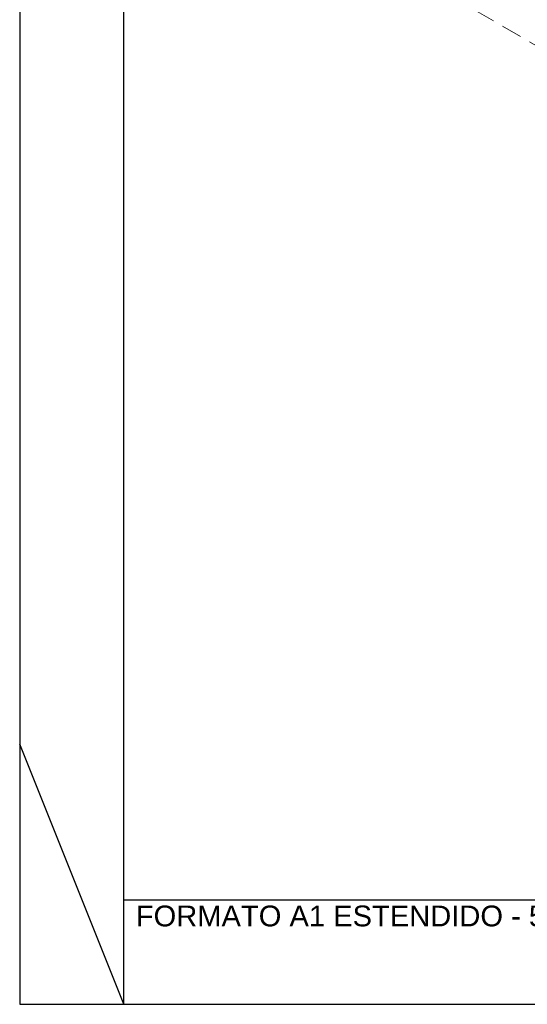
# Model space of a CAD drawing. Header units: millimetres. Extents: x 567 to 934, y -1 to 364.
# Tile 943 of 1056: x 722.27 to 727.14, y 182.27 to 191.72. Entities that reach past the tile are written whole.
import ezdxf

# ---------------------------------------------------------------- set-up
doc = ezdxf.new("R2010")
doc.units = ezdxf.units.MM
doc.header["$MEASUREMENT"] = 0
doc.linetypes.add('JIS_02_2.0', pattern=[0.3, 0.2, -0.1])
doc.layers.get('0').update_dxf_attribs({"lineweight": 18})
doc.layers.add('DI-Área do detalhe', color=10, linetype='JIS_02_2.0', lineweight=0)
doc.layers.add('FOLHA_PADRÃO', color=7, linetype='Continuous')
doc.styles.add('Arial', font='arial.ttf')

# ---------------------------------------------------------------- blocks, each defined once
blk = doc.blocks.new('A1EST. 1500')
at = {"layer": 'FOLHA_PADRÃO', "color": 1, "linetype": 'Continuous'}
for p, q in [((0, 59.4001), (0, 0)), ((1, 0), (1, 1)), ((0, 0), (150.008, 0))]:
    blk.add_line(p, q, dxfattribs=at)
at = {"layer": 'FOLHA_PADRÃO', "color": 1}
blk.add_line((1, 0.0001), (0, 2.5001), dxfattribs=at)
at = {"layer": 'FOLHA_PADRÃO', "color": 6, "linetype": 'Continuous'}
blk.add_lwpolyline([(149, 58.4001), (149, 1), (1, 1), (1, 58.4001), (149, 58.4001)], dxfattribs=at)
at = {"layer": 'FOLHA_PADRÃO', "color": 7, "style": 'Arial'}
blk.add_text('FORMATO A1 ESTENDIDO - 594 x 1500', height=0.2, dxfattribs=at).set_placement((1.114, 0.7485))

msp = doc.modelspace()

# ---------------------------------------------------------------- linework, layer by layer
at = {"layer": 'DI-Área do detalhe'}
msp.add_lwpolyline([(726.6546, 191.8011), (734.4195, 196.2842), (744.4481, 190.4942), (736.6832, 186.0111), (726.6546, 191.8011)], dxfattribs=at)

# ---------------------------------------------------------------- block references
msp.add_blockref('A1EST. 1500', (722.2652, 182.2664))

doc.saveas('drawing.dxf')
